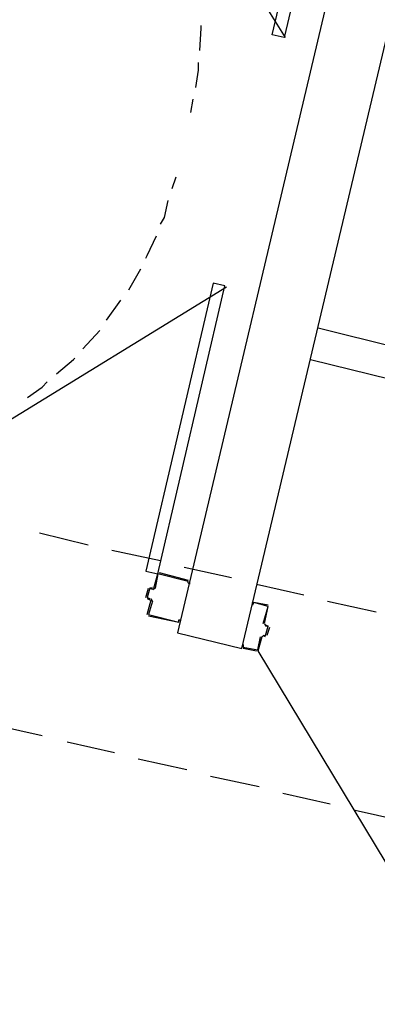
# Model space of a CAD drawing. Header units: feet. Extents: x -79 to 198, y -22 to 181.
# Tile 353 of 656: x 33.07 to 36.69, y 56.58 to 66.57. Entities that reach past the tile are written whole.
import ezdxf

# ---------------------------------------------------------------- set-up
doc = ezdxf.new("R2010")
doc.units = ezdxf.units.FT
doc.layers.add('A-LINEA', color=7, linetype='CONTINUOUS')

msp = doc.modelspace()

# ---------------------------------------------------------------- linework, layer by layer
at = {"layer": 'A-LINEA'}
for p, q in [((33.5208, 69.9966), (35.7575, 66.3915)), ((33.5208, 69.9966), (35.7575, 66.3915)), ((36.8933, 69.7644), (34.6667, 60.3511)), ((36.8933, 69.7644), (34.6667, 60.3511)), ((35.32, 60.1911), (37.5467, 69.6044)), ((35.32, 60.1911), (37.5467, 69.6044)), ((34.8, 65.6311), (34.8267, 65.7644)), ((34.8, 65.6311), (34.8267, 65.7644)), ((34.6133, 64.8578), (34.6533, 64.9778)), ((34.6133, 64.8578), (34.6533, 64.9778)), ((34.1733, 63.8311), (34.2933, 64.0444)), ((34.1733, 63.8311), (34.2933, 64.0444)), ((35.1625, 63.8574), (31.5474, 61.6366)), ((35.1625, 63.8574), (31.5474, 61.6366)), ((33.9467, 63.5244), (34.0933, 63.7244)), ((33.9467, 63.5244), (34.0933, 63.7244)), ((36.0933, 63.4444), (36.8933, 63.2444)), ((36.0933, 63.4444), (36.8933, 63.2444)), ((33.7067, 63.2311), (33.88, 63.4178)), ((33.7067, 63.2311), (33.88, 63.4178)), ((36.0133, 63.1244), (36.8267, 62.9244)), ((36.0133, 63.1244), (36.8267, 62.9244)), ((33.2667, 61.3644), (33.76, 61.2444)), ((33.2667, 61.3644), (33.76, 61.2444)), ((34, 61.1911), (34.4933, 61.0844)), ((34, 61.1911), (34.4933, 61.0844)), ((34.48, 60.9644), (34.7733, 60.8844)), ((34.48, 60.9644), (34.7733, 60.8844)), ((34.7333, 61.0178), (35.2133, 60.9111)), ((34.7333, 61.0178), (35.2133, 60.9111)), ((34.7733, 60.8711), (34.7733, 60.8711)), ((34.7733, 60.8711), (34.7733, 60.8711)), ((35.4667, 60.8444), (35.9467, 60.7378)), ((35.4667, 60.8444), (35.9467, 60.7378)), ((34.3467, 60.7111), (34.3733, 60.8044)), ((34.3467, 60.7111), (34.3733, 60.8044)), ((34.4133, 60.8178), (34.4133, 60.8178)), ((34.4133, 60.8178), (34.4133, 60.8178)), ((34.4154, 60.7916), (34.4395, 60.8065)), ((34.4154, 60.7916), (34.4395, 60.8065)), ((34.36, 60.7111), (34.36, 60.7111)), ((34.36, 60.7111), (34.36, 60.7111)), ((34.36, 60.5378), (34.4, 60.6844)), ((34.36, 60.5378), (34.4, 60.6844)), ((34.4128, 60.6732), (34.3979, 60.6972)), ((34.4128, 60.6732), (34.3979, 60.6972)), ((36.1867, 60.6711), (36.68, 60.5644)), ((36.1867, 60.6711), (36.68, 60.5644)), ((34.3733, 60.5378), (34.3733, 60.5378)), ((34.3733, 60.5378), (34.3733, 60.5378)), ((35.5472, 60.4424), (35.5621, 60.4183)), ((35.5472, 60.4424), (35.5621, 60.4183)), ((35.56, 60.4444), (35.56, 60.4444)), ((35.56, 60.4444), (35.56, 60.4444)), ((34.6667, 60.3511), (35.32, 60.1911)), ((34.6667, 60.3511), (35.32, 60.1911)), ((35.6, 60.4044), (35.5733, 60.3244)), ((35.6, 60.4044), (35.5733, 60.3244)), ((35.52, 60.3111), (35.48, 60.1644)), ((35.52, 60.3111), (35.48, 60.1644)), ((35.5446, 60.3239), (35.5205, 60.309)), ((35.5446, 60.3239), (35.5205, 60.309)), ((35.56, 60.3111), (35.5333, 60.3244)), ((35.56, 60.3111), (35.5333, 60.3244)), ((35.5333, 60.3111), (35.5333, 60.3111)), ((35.5333, 60.3111), (35.5333, 60.3111)), ((35.56, 60.3244), (35.56, 60.3244)), ((35.56, 60.3244), (35.56, 60.3244)), ((35.3333, 60.2044), (35.3333, 60.2044)), ((35.3333, 60.2044), (35.3333, 60.2044)), ((35.4667, 60.1644), (35.3333, 60.1911)), ((35.4667, 60.1644), (35.3333, 60.1911)), ((35.48, 60.1778), (35.48, 60.1778)), ((35.48, 60.1778), (35.48, 60.1778)), ((32.8133, 59.4178), (33.2933, 59.3111)), ((32.8133, 59.4178), (33.2933, 59.3111)), ((33.5467, 59.2444), (34.0267, 59.1378)), ((33.5467, 59.2444), (34.0267, 59.1378)), ((34.2667, 59.0711), (34.76, 58.9644)), ((34.2667, 59.0711), (34.76, 58.9644)), ((35, 58.8978), (35.4933, 58.7911)), ((35, 58.8978), (35.4933, 58.7911)), ((35.7333, 58.7244), (36.2133, 58.6178)), ((35.7333, 58.7244), (36.2133, 58.6178)), ((36.4667, 58.5511), (36.9467, 58.4444)), ((36.4667, 58.5511), (36.9467, 58.4444))]:
    msp.add_line(p, q, dxfattribs=at)
for points in [[(36.44, 69.3111), (35.7467, 66.3911), (35.6267, 66.4178), (36.32, 69.3378), (36.44, 69.3111)], [(36.44, 69.3111), (35.7467, 66.3911), (35.6267, 66.4178), (36.32, 69.3378), (36.44, 69.3111)], [(34.8933, 66.2578), (34.9067, 66.4844), (34.9067, 66.5111)], [(34.8933, 66.2578), (34.9067, 66.4844), (34.9067, 66.5111)], [(34.8533, 65.8844), (34.88, 66.0578), (34.88, 66.1378)], [(34.8533, 65.8844), (34.88, 66.0578), (34.88, 66.1378)], [(34.4933, 64.4978), (34.5333, 64.5644), (34.5733, 64.7378)], [(34.4933, 64.4978), (34.5333, 64.5644), (34.5733, 64.7378)], [(34.3467, 64.1511), (34.36, 64.1778), (34.4533, 64.3778)], [(34.3467, 64.1511), (34.36, 64.1778), (34.4533, 64.3778)], [(34.4667, 60.9511), (35.1467, 63.8711), (35.0267, 63.8978), (34.3467, 60.9778), (34.4667, 60.9511)], [(34.4667, 60.9511), (35.1467, 63.8711), (35.0267, 63.8978), (34.3467, 60.9778), (34.4667, 60.9511)], [(33.44, 62.9778), (33.6133, 63.1244), (33.6267, 63.1378)], [(33.44, 62.9778), (33.6133, 63.1244), (33.6267, 63.1378)], [(33.1467, 62.7378), (33.2933, 62.8444), (33.3467, 62.8978)], [(33.1467, 62.7378), (33.2933, 62.8444), (33.3467, 62.8978)], [(34.4267, 60.8044), (34.4667, 60.9511), (34.4667, 60.9511)], [(34.4267, 60.8044), (34.4667, 60.9511), (34.4667, 60.9511)], [(34.7867, 60.8711), (34.7867, 60.8444), (34.7733, 60.8578), (34.7733, 60.8711), (34.4667, 60.9511), (34.44, 60.8044)], [(34.7867, 60.8711), (34.7867, 60.8444), (34.7733, 60.8578), (34.7733, 60.8711), (34.4667, 60.9511), (34.44, 60.8044)], [(34.4133, 60.7911), (34.3867, 60.8044), (34.36, 60.7111), (34.3867, 60.6978)], [(34.4133, 60.7911), (34.3867, 60.8044), (34.36, 60.7111), (34.3867, 60.6978)], [(34.4133, 60.8044), (34.3867, 60.8044), (34.3867, 60.8044)], [(34.4133, 60.8044), (34.3867, 60.8044), (34.3867, 60.8044)], [(34.36, 60.6978), (34.3867, 60.6844), (34.3867, 60.6844)], [(34.36, 60.6978), (34.3867, 60.6844), (34.3867, 60.6844)], [(34.4133, 60.6711), (34.3733, 60.5378), (34.68, 60.4578), (34.68, 60.4844), (34.6933, 60.4844), (34.6933, 60.4578)], [(34.4133, 60.6711), (34.3733, 60.5378), (34.68, 60.4578), (34.68, 60.4844), (34.6933, 60.4844), (34.6933, 60.4578)], [(35.5333, 60.4444), (35.5867, 60.6178), (35.44, 60.6578), (35.4267, 60.6311), (35.4267, 60.6578)], [(35.5333, 60.4444), (35.5867, 60.6178), (35.44, 60.6578), (35.4267, 60.6311), (35.4267, 60.6578)], [(35.5867, 60.6311), (35.44, 60.6578), (35.44, 60.6578)], [(35.5867, 60.6311), (35.44, 60.6578), (35.44, 60.6578)], [(35.5467, 60.4444), (35.5867, 60.6178), (35.5867, 60.6178)], [(35.5467, 60.4444), (35.5867, 60.6178), (35.5867, 60.6178)], [(34.3733, 60.5244), (34.68, 60.4578), (34.68, 60.4578)], [(34.3733, 60.5244), (34.68, 60.4578), (34.68, 60.4578)], [(35.56, 60.4311), (35.5867, 60.4178), (35.5867, 60.4178)], [(35.56, 60.4311), (35.5867, 60.4178), (35.5867, 60.4178)], [(35.5333, 60.3244), (35.56, 60.3244), (35.5867, 60.4178), (35.56, 60.4178)], [(35.5333, 60.3244), (35.56, 60.3244), (35.5867, 60.4178), (35.56, 60.4178)], [(35.32, 60.2044), (35.3333, 60.2311), (35.3333, 60.2044), (35.48, 60.1778), (35.5067, 60.3111)], [(35.32, 60.2044), (35.3333, 60.2311), (35.3333, 60.2044), (35.48, 60.1778), (35.5067, 60.3111)], [(35.4808, 60.1669), (37.6436, 56.5825), (41.2955, 58.6479)], [(35.4808, 60.1669), (37.6436, 56.5825), (41.2955, 58.6479)]]:
    msp.add_lwpolyline(points, dxfattribs=at)

doc.saveas('drawing.dxf')
